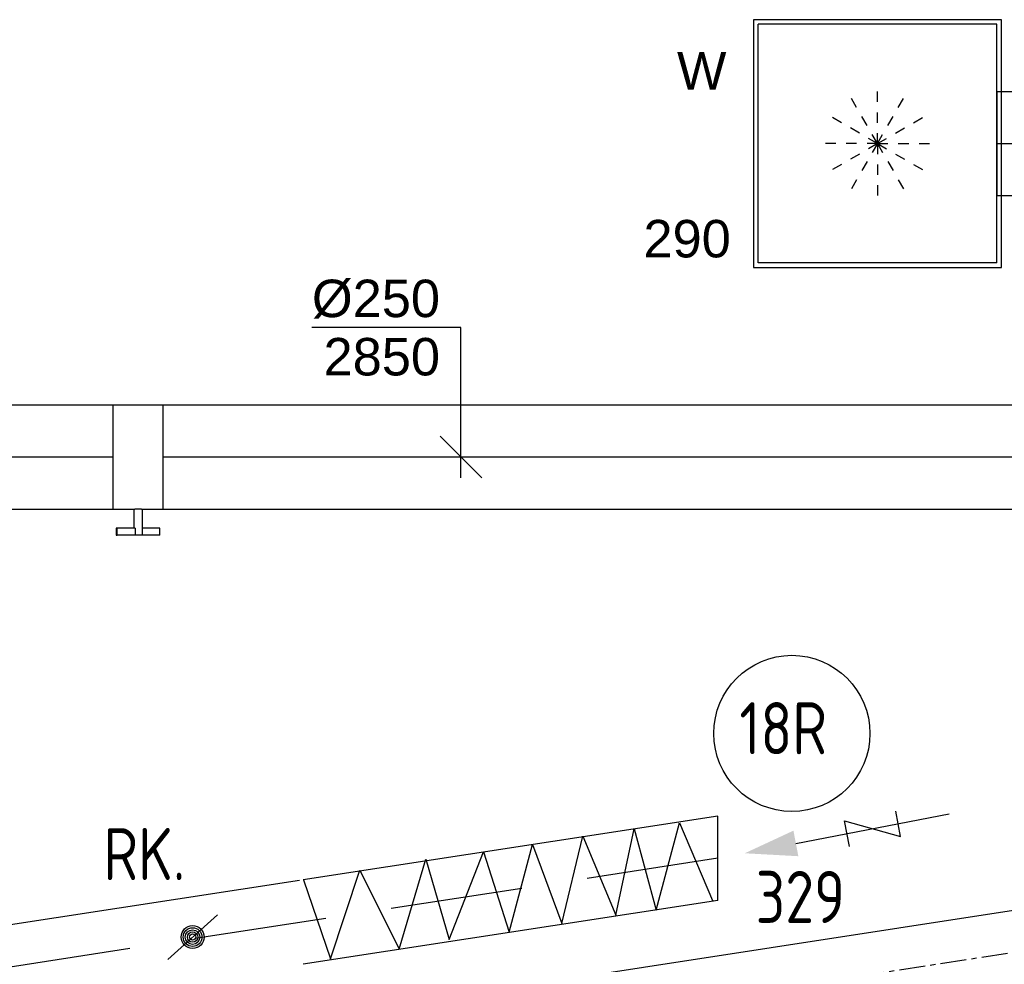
# Model space of a CAD drawing. Extents: x -156717 to 425753, y -51191 to 363295.
# Tile 417 of 502: x 215036 to 217400, y 118724 to 120993. Entities that reach past the tile are written whole.
import ezdxf
from ezdxf.enums import TextEntityAlignment as Align
from ezdxf.lldxf.tags import DXFTag

# ---------------------------------------------------------------- set-up
doc = ezdxf.new("R2010")
doc.units = 0
doc.header["$LTSCALE"] = 50
for name, pattern in [('CENTER', [2, 1.25, -0.25, 0.25, -0.25]), ('HIDDEN', [9.525, 6.35, -3.175]), ('STREEPJES', [0.1, 0.05, -0.05])]:
    doc.linetypes.add(name, pattern=pattern)
doc.layers.get('0').update_dxf_attribs({"linetype": 'CONTINUOUS'})
for name, color, linetype in [('57---0--VENTINST', 4, 'CONTINUOUS'), ('57LB', 4, 'CONTINUOUS'), ('WL570---_TOEVOER', 3, 'CONTINUOUS'), ('WL570---_TOEVOER_HL', 8, 'CONTINUOUS'), ('WL570---_TOEVOER_RST', 2, 'CONTINUOUS'), ('WL570---_TOEVOER_RST_HL', 1, 'CONTINUOUS'), ('WM570---_TOEVOER', 1, 'CONTINUOUS'), ('WM570---_TOEVOER_PR', 1, 'CONTINUOUS'), ('WM570---_TOEVOER_RST_PR', 1, 'CONTINUOUS')]:
    doc.layers.add(name, color=color, linetype=linetype)
doc.styles.add('BURO-018', font='ARIAL.TTF', dxfattribs={"height": 63})
doc.styles.add('ISO25', font='ISO', dxfattribs={"width": 0.9})
tags = doc.linetypes.add('CENTER2', pattern=[28.575, 19.05, -3.175, 3.175, -3.175]).pattern_tags.tags
tags[10:11] = [DXFTag(74, 4), DXFTag(75, 0), DXFTag(340, '0'), DXFTag(46, 1.0), DXFTag(50, 0.0), DXFTag(44, 0.0), DXFTag(45, 0.0)]
tags[8:9] = [DXFTag(74, 4), DXFTag(75, 0), DXFTag(340, '0'), DXFTag(46, 1.0), DXFTag(50, 0.0), DXFTag(44, 0.0), DXFTag(45, 0.0)]
tags[6:7] = [DXFTag(74, 4), DXFTag(75, 0), DXFTag(340, '0'), DXFTag(46, 1.0), DXFTag(50, 0.0), DXFTag(44, 0.0), DXFTag(45, 0.0)]
tags[4:5] = [DXFTag(74, 4), DXFTag(75, 0), DXFTag(340, '0'), DXFTag(46, 1.0), DXFTag(50, 0.0), DXFTag(44, 0.0), DXFTag(45, 0.0)]

# ---------------------------------------------------------------- blocks, each defined once
blk = doc.blocks.new('AFVRE')
at = {"color": 2, "linetype": 'Continuous'}
for p, q in [((0, -2.5), (0, -10)), ((0.625, -5), (-0.625, -7.5)), ((-0.625, -5), (0.625, -5)), ((-0.625, -7.5), (0.625, -7.5))]:
    blk.add_line(p, q, dxfattribs=at)
blk.add_solid([(-0.625, -2.5), (0.625, -2.5), (0, 0)], dxfattribs=at)
blk = doc.blocks.new('*U2477')
at = {"layer": 'WM570---_TOEVOER', "color": 0, "ltscale": 10}
for p, q in [((0, 310.8), (-357.6, 310.8)), ((0, -50), (0, 310.8)), ((50, -50), (-50, 50))]:
    blk.add_line(p, q, dxfattribs=at)
at = {"layer": 'WM570---_TOEVOER', "color": 0, "style": 'BURO-018'}
for s, p in [('%%c250', (-357.6, 335.8)), ('2850', (-329.7, 195.8))]:
    blk.add_text(s, height=90, dxfattribs=at).set_placement(p)
blk = doc.blocks.new('*U2481')
at = {"color": 0, "ltscale": 10}
for p, q in [((0, 125, -2850), (448.2, 125, -2850)), ((0, -125, -2850), (0, 125, -2850)), ((0, -125, -2850), (448.2, -125, -2850))]:
    blk.add_line(p, q, dxfattribs=at)
at = {"layer": 'WL570---_TOEVOER_HL', "linetype": 'CENTER2'}
blk.add_line((0, 0, -2850), (448.2, 0, -2850), dxfattribs=at)
at = {"layer": 'WM570---_TOEVOER_PR', "color": 1, "style": 'BURO-018'}
blk.add_attdef('POSNR', text='', height=90, dxfattribs=at).set_placement((0, 0), align=Align.MIDDLE)
blk = doc.blocks.new('*U2482')
at = {"color": 2, "ltscale": 10}
for p, q in [((-59.4, 125, -2850), (59.4, 125, -2850)), ((-59.4, -125, -2850), (-59.4, 125, -2850)), ((59.4, 125, -2850), (59.4, -125, -2850)), ((-59.4, -125, -2850), (-9.9, -125, -2850)), ((-9.9, -125, -2850), (-9.9, -170.8, -2850)), ((9.9, -125, -2850), (9.9, -187.5, -2850)), ((9.9, -125, -2850), (59.4, -125, -2850)), ((-52.4, -170.8, -2850), (-52.4, -187.5, -2850)), ((-50.4, -170.8, -2850), (-52.4, -170.8, -2850)), ((-52.4, -187.5, -2850), (-50.4, -187.5, -2850)), ((-7.3, -170.8, -2850), (-50.4, -170.8, -2850)), ((-50.4, -187.5, -2850), (-50.4, -170.8, -2850)), ((-7.3, -187.5, -2850), (-50.4, -187.5, -2850)), ((-7.3, -170.8, -2850), (-7.3, -187.5, -2850)), ((9.9, -187.5, -2850), (-7.3, -187.5, -2850)), ((52.4, -170.8, -2850), (9.9, -170.8, -2850)), ((52.4, -187.5, -2850), (9.9, -187.5, -2850)), ((52.4, -187.5, -2850), (52.4, -170.8, -2850))]:
    blk.add_line(p, q, dxfattribs=at)
blk.add_spline([(-9.8, -125, -2850), (-9.7, -125, -2850), (-9.4, -125, -2850), (-9.1, -124.9, -2850), (-8.6, -124.9, -2850), (-8.1, -124.9, -2850), (-7.5, -124.8, -2850), (-6.8, -124.8, -2850), (-6.1, -124.8, -2850), (-5.2, -124.7, -2850), (-4.4, -124.7, -2850), (-3.4, -124.7, -2850), (-2.5, -124.6, -2850), (-1.5, -124.6, -2850), (-0.5, -124.6, -2850), (0.5, -124.6, -2850), (1.5, -124.6, -2850), (2.5, -124.6, -2850), (3.4, -124.7, -2850), (4.4, -124.7, -2850), (5.2, -124.7, -2850), (6.1, -124.8, -2850), (6.8, -124.8, -2850), (7.5, -124.8, -2850), (8.1, -124.9, -2850), (8.6, -124.9, -2850), (9.1, -124.9, -2850), (9.4, -125, -2850), (9.7, -125, -2850), (9.8, -125, -2850), (9.9, -125, -2850)], degree=3, dxfattribs=at)
at = {"layer": 'WL570---_TOEVOER', "color": 1, "style": 'BURO-018'}
blk.add_attdef('I', text='', height=90, dxfattribs=at).set_placement((0, 0), align=Align.MIDDLE)
at = {"layer": 'WM570---_TOEVOER_PR', "color": 1, "style": 'BURO-018'}
blk.add_attdef('POSNR', text='', height=90, dxfattribs=at).set_placement((0, 0), align=Align.MIDDLE)
blk = doc.blocks.new('*U2483')
at = {"color": 0, "ltscale": 10}
for p, q in [((0, 125, -2850), (2803.9, 125, -2850)), ((2803.9, 125, -2850), (2803.9, -125, -2850)), ((0, -125, -2850), (2803.9, -125, -2850))]:
    blk.add_line(p, q, dxfattribs=at)
at = {"layer": 'WL570---_TOEVOER_HL', "linetype": 'CENTER2'}
blk.add_line((0, 0, -2850), (2803.9, 0, -2850), dxfattribs=at)
at = {"layer": 'WM570---_TOEVOER_PR', "color": 1, "style": 'BURO-018'}
blk.add_attdef('POSNR', text='', height=90, dxfattribs=at).set_placement((0, 0), align=Align.MIDDLE)
blk = doc.blocks.new('*U2524')
at = {"color": 0, "ltscale": 10}
for p, q in [((297.5, 297.5, -2782.5), (-297.5, 297.5, -2782.5)), ((-297.5, 297.5, -2782.5), (-297.5, -297.5, -2782.5)), ((286.5, 286.5, -2782.5), (-286.5, 286.5, -2782.5)), ((-286.5, -286.5, -2782.5), (-286.5, 286.5, -2782.5)), ((286.5, -286.5, -2782.5), (286.5, 286.5, -2782.5)), ((297.5, -297.5, -2782.5), (297.5, 297.5, -2782.5)), ((-297.5, -297.5, -2782.5), (297.5, -297.5, -2782.5)), ((286.5, -286.5, -2782.5), (-286.5, -286.5, -2782.5))]:
    blk.add_line(p, q, dxfattribs=at)
at = {"color": 8, "linetype": 'STREEPJES', "ltscale": 10}
for q in [(0, 125, -2782.5), (-62.5, 108.3, -2782.5), (62.5, 108.3, -2782.5), (-108.3, 62.5, -2782.5), (108.3, 62.5, -2782.5), (-125, 0, -2782.5), (-108.3, -62.5, -2782.5), (-62.5, -108.3, -2782.5), (0, -125, -2782.5), (62.5, -108.3, -2782.5), (108.3, -62.5, -2782.5), (125, 0, -2782.5)]:
    blk.add_line((0, 0, -2782.5), q, dxfattribs=at)
at = {"layer": 'WL570---_TOEVOER_RST_HL', "linetype": 'CENTER2'}
blk.add_circle((0, 0, -2782.5), 0.075, dxfattribs=at)
at = {"layer": 'WL570---_TOEVOER_RST', "color": 1, "style": 'BURO-018'}
for tag in ['MC', 'Q']:
    blk.add_attdef(tag, text='', height=90, dxfattribs=at).set_placement((0, 0), align=Align.MIDDLE)
at = {"layer": 'WM570---_TOEVOER_RST_PR', "color": 1, "style": 'BURO-018'}
blk.add_attdef('POSNR', text='', height=90, dxfattribs=at).set_placement((0, 0), align=Align.MIDDLE)
blk = doc.blocks.new('*U2531')
at = {"color": 0, "ltscale": 10}
for p, q in [((-53, 125, -2805), (0, 125, -2805)), ((-53, 125, -2805), (-53, -125, -2805)), ((0, 125, -2805), (99.1, 100, -2805)), ((0, 125, -2805), (0, -125, -2805)), ((0, 125, -2805), (0, -125, -2805)), ((0, 125, -2805), (0, -125, -2805)), ((99.1, 100, -2805), (99.1, -100, -2805)), ((99.1, 100, -2805), (99.1, -100, -2805)), ((99.1, 95, -2805), (148.6, 95, -2805)), ((148.6, 95, -2805), (148.6, -95, -2805)), ((148.6, 95, -2805), (148.6, -95, -2805)), ((0, -125, -2805), (99.1, -100, -2805)), ((99.1, -95, -2805), (148.6, -95, -2805)), ((-53, -125, -2805), (0, -125, -2805))]:
    blk.add_line(p, q, dxfattribs=at)
at = {"layer": 'WL570---_TOEVOER_RST_HL', "linetype": 'CENTER2'}
for p, q in [((-53, 0, -2805), (0, 0, -2805)), ((0, 0, -2805), (99.1, 0, -2805))]:
    blk.add_line(p, q, dxfattribs=at)
blk.add_circle((99.1, 0, -2805), 0.075, dxfattribs=at)
at = {"layer": 'WM570---_TOEVOER_RST_PR', "color": 1, "style": 'BURO-018'}
blk.add_attdef('POSNR', text='', height=90, dxfattribs=at).set_placement((0, 0), align=Align.MIDDLE)

msp = doc.modelspace()

# ---------------------------------------------------------------- linework, layer by layer
at = {"layer": '57---0--VENTINST', "color": 8, "linetype": 'Continuous'}
msp.add_line((211795.48565, 117989.92326), (218961.38326, 119091.01885), dxfattribs=at)
at = {"layer": '57---0--VENTINST', "color": 8, "linetype": 'CENTER'}
msp.add_line((211810.67318, 117891.08329), (218976.57078, 118992.17889), dxfattribs=at)
at = {"layer": '57LB', "color": 8}
for p, q in [((216712.11509, 119080.30325), (215716.1256, 118927.26176)), ((216712.11509, 118877.95595), (216712.11509, 119080.30325)), ((215707.50424, 118925.93702), (211162.32891, 118227.53567)), ((216712.11509, 118877.95595), (215716.30001, 118724.94126))]:
    msp.add_line(p, q, dxfattribs=at)
at = {"layer": '57LB', "color": 8, "linetype": 'Continuous'}
for p, q in [((216467.12927, 118842.77103), (216511.25383, 119049.78792)), ((216511.25383, 119049.78792), (216564.20332, 118854.43395)), ((216564.20332, 118854.43395), (216620.09444, 119064.36658)), ((216620.09444, 119064.36658), (216699.51866, 118877.7598)), ((216337.6972, 118822.36091), (216387.70504, 119032.29354)), ((216387.70504, 119032.29354), (216467.12927, 118842.77103)), ((216211.20676, 118801.95079), (216267.09788, 119011.88342)), ((216267.09788, 119011.88342), (216337.6972, 118822.36091)), ((216067.0665, 118784.45641), (216149.43237, 118994.38904)), ((216149.43237, 118994.38904), (216211.20676, 118801.95079)), ((215946.45935, 118761.13056), (216011.17538, 118976.89465)), ((216011.17538, 118976.89465), (216067.0665, 118784.45641)), ((215781.72762, 118737.80471), (215852.32693, 118950.65307)), ((215852.32693, 118950.65307), (215946.45935, 118761.13056)), ((215717.01159, 118927.32722), (215781.72762, 118737.80471)), ((215391.11539, 118736.35103), (215510.39748, 118843.34464))]:
    msp.add_line(p, q, dxfattribs=at)
at = {"layer": '57LB', "color": 8, "linetype": 'HIDDEN'}
msp.add_line((216712.11509, 118979.1296), (211174.53019, 118128.23685), dxfattribs=at)
at = {"layer": '57LB', "color": 8, "linetype": 'Continuous'}
for centre, radius in [((216889.88474, 119278.88332), 187.5), ((215450.75643, 118789.84783), 27.5), ((215450.75643, 118789.84783), 22.5), ((215450.75643, 118789.84783), 17.5), ((215450.75643, 118789.84783), 12.5), ((215450.75643, 118789.84783), 7.5)]:
    msp.add_circle(centre, radius, dxfattribs=at)

# ---------------------------------------------------------------- block references
at = {"layer": '57LB', "color": 8, "linetype": 'Continuous', "xscale": 50.0000000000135, "yscale": 50, "zscale": 50, "rotation": 100.8770382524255}
msp.add_blockref('AFVRE', (216776.70714, 118991.12225), dxfattribs=at)
at = {"layer": 'WL570---_TOEVOER'}
for name, p in [('*U2481', (214812.24785, 119942.60662, 2850)), ('*U2482', (215319.77612, 119942.60662, 2850)), ('*U2483', (215379.12612, 119942.60662, 2850))]:
    msp.add_blockref(name, p, dxfattribs=at)
at = {"layer": 'WL570---_TOEVOER_RST'}
ref = msp.add_blockref('*U2524', (217095.33682, 120695.11949, 2782.5), dxfattribs=at)
ref.add_attrib('Q', '290', dxfattribs={"color": 1, "height": 90, "style": 'BURO-018'}).set_placement((216638.32126, 120466.88525), align=Align.MIDDLE)
ref.add_attrib('MC', 'W', dxfattribs={"color": 1, "height": 90, "style": 'BURO-018'}).set_placement((216673.32145, 120869.9509), align=Align.MIDDLE)
msp.add_blockref('*U2531', (217434.83682, 120695.11949, 2805), dxfattribs=at)
at = {"layer": 'WM570---_TOEVOER'}
msp.add_blockref('*U2477', (216094.94154, 119942.60662, 2850), dxfattribs=at)

# ---------------------------------------------------------------- texts
at = {"layer": '57LB', "color": 8, "linetype": 'Continuous', "style": 'ISO25', "width": 0.9}
for s, p in [('18R', (216763.93034, 119228.88332)), ('RK.', (215236.41273, 118926.77777)), ('329', (216802.89764, 118823.66061))]:
    msp.add_text(s, height=125, dxfattribs=at).set_placement(p)

doc.saveas('drawing.dxf')
